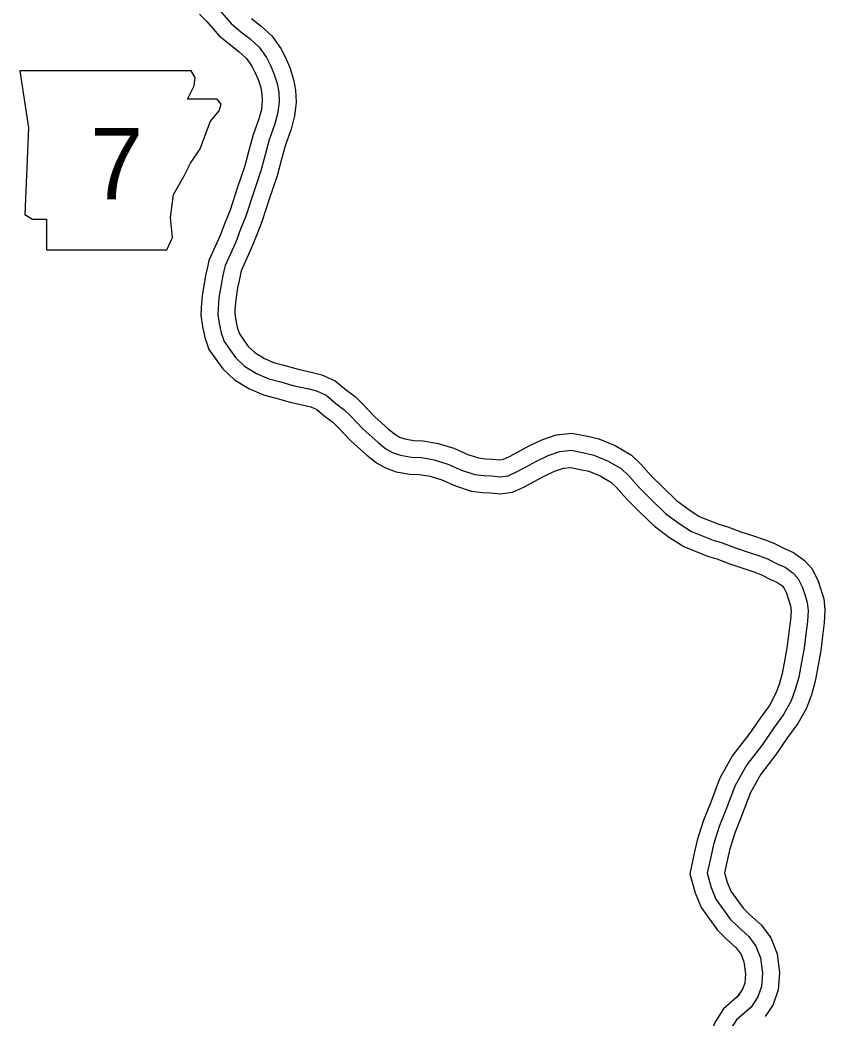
# Model space of a CAD drawing. Extents: x -83719 to 153526, y -11835 to 11446.
# Drawn here: x -1891 to -1647.4, y 3351.3 to 3646.6 of the extents above; entities that cross this region are included whole.
import ezdxf

# ---------------------------------------------------------------- set-up
doc = ezdxf.new("R2010")
doc.units = 0
for name, color, linetype in [('Level 10', 7, 'Continuous'), ('Level 21', 7, 'Continuous'), ('Level 59', 7, 'Continuous')]:
    doc.layers.add(name, color=color, linetype=linetype)

msp = doc.modelspace()

# ---------------------------------------------------------------- linework, layer by layer
at = {"layer": 'Level 10'}
for points in [[(-1837.83, 3648.38), (-1835.69, 3646.21), (-1831.98, 3641.96), (-1828.69, 3639.26), (-1826.08, 3637.2), (-1823.99, 3635.29), (-1822.33, 3632.93), (-1821.44, 3631.22), (-1820.49, 3629.03), (-1819.72, 3626.6), (-1819.35, 3624.67), (-1819.26, 3622.65), (-1819.53, 3620.13), (-1820.3, 3617.35), (-1821.99, 3612.64), (-1823.23, 3607.98)], [(-1822.43, 3647.05), (-1819.6, 3644.83), (-1816.44, 3641.93), (-1813.77, 3638.13), (-1812.41, 3635.53), (-1811.11, 3632.54), (-1810.01, 3629.05), (-1809.4, 3625.86), (-1809.23, 3622.34), (-1809.68, 3618.24), (-1810.76, 3614.33), (-1812.43, 3609.66), (-1813.56, 3605.42)], [(-1823.23, 3607.97), (-1824.43, 3603.42), (-1826.67, 3596.8), (-1828.81, 3590.3), (-1830.32, 3586.52), (-1831.74, 3582.84), (-1835.05, 3575.49), (-1835.48, 3573.49), (-1836.02, 3571.04), (-1836.4, 3569.13), (-1837.06, 3565.05), (-1837.35, 3561.58), (-1837.46, 3559.24), (-1836.96, 3555.88), (-1836.24, 3552.65), (-1835.05, 3549.14), (-1830.96, 3543.4), (-1827.52, 3540.16), (-1823.23, 3537.59), (-1818.94, 3535.72), (-1815.5, 3534.79), (-1811.01, 3533.54), (-1807.02, 3532.67), (-1804.87, 3532.15), (-1803.09, 3531.34), (-1800.56, 3529.2), (-1798.34, 3527.58), (-1796.78, 3526.02), (-1792.91, 3521.96), (-1788.31, 3517.84), (-1785.46, 3515.59), (-1782.77, 3514.08), (-1779.6, 3512.95), (-1775.64, 3512.26), (-1772.73, 3512.13), (-1769.53, 3511.58), (-1766.11, 3510.5), (-1762.07, 3508.73), (-1757.46, 3507.2), (-1753.99, 3506.83), (-1751.78, 3506.72), (-1748.74, 3506.44), (-1745.17, 3506.89), (-1741.64, 3508.47), (-1738.96, 3509.93), (-1735.81, 3511.63), (-1732.76, 3513.07), (-1730.09, 3514), (-1728.07, 3514.23), (-1724.65, 3513.54), (-1722.67, 3513.08), (-1719.28, 3511.7), (-1716.08, 3509.82), (-1714.4, 3508.23), (-1711.4, 3504.83), (-1707.63, 3501.1), (-1703.2, 3496.8), (-1698.78, 3493.52), (-1694.54, 3490.76), (-1687.49, 3487.98), (-1684.78, 3487.14), (-1680.92, 3485.69), (-1677.03, 3484.44), (-1673.81, 3483.34), (-1671.74, 3482.57), (-1668.84, 3481.09), (-1667.03, 3480.3), (-1665.53, 3479.22), (-1664.93, 3478.55), (-1664.14, 3476.97), (-1663.41, 3474.78), (-1662.94, 3473.25), (-1662.78, 3471.78), (-1662.94, 3469.13), (-1663.41, 3465.46), (-1663.89, 3461.43), (-1664.58, 3457.5), (-1665.38, 3453.26), (-1666.29, 3450.02), (-1667.35, 3447.17), (-1669.2, 3443.79), (-1671.97, 3440.05), (-1675.28, 3435.18), (-1680.08, 3428.94), (-1683.82, 3422.24), (-1686.75, 3414.7), (-1688.79, 3409.57), (-1690.54, 3403.91), (-1691.32, 3400.49), (-1692.72, 3393.99), (-1691.18, 3388.28), (-1689.4, 3383.97), (-1684.58, 3377.25), (-1682.02, 3374.74), (-1679, 3372), (-1677.57, 3370.09), (-1676.71, 3367.86), (-1676.29, 3364.37), (-1676.47, 3361.63), (-1677.13, 3359.78), (-1678.78, 3357.31)], [(-1813.56, 3605.42), (-1814.85, 3600.54), (-1817.18, 3593.63), (-1819.41, 3586.87), (-1821.01, 3582.87), (-1822.51, 3578.98), (-1825.49, 3572.37), (-1825.7, 3571.37), (-1826.23, 3568.99), (-1826.55, 3567.36), (-1827.13, 3563.82), (-1827.37, 3560.94), (-1827.42, 3559.75), (-1827.13, 3557.71), (-1826.59, 3555.35), (-1826.05, 3553.74), (-1823.39, 3550.01), (-1821.45, 3548.18), (-1818.63, 3546.49), (-1815.63, 3545.18), (-1812.86, 3544.44), (-1808.6, 3543.25), (-1804.79, 3542.42), (-1801.6, 3541.65), (-1797.69, 3539.86), (-1794.37, 3537.07), (-1791.82, 3535.2), (-1789.62, 3533.01), (-1785.94, 3529.14), (-1781.87, 3525.49), (-1779.88, 3523.92), (-1778.62, 3523.21), (-1777.05, 3522.66), (-1774.54, 3522.22), (-1771.65, 3522.09), (-1767.18, 3521.32), (-1762.59, 3519.88), (-1758.47, 3518.08), (-1755.32, 3517.03), (-1753.2, 3516.8), (-1751.08, 3516.69), (-1748.92, 3516.5), (-1747.91, 3516.63), (-1746.07, 3517.45), (-1743.72, 3518.72), (-1740.33, 3520.56), (-1736.56, 3522.34), (-1732.33, 3523.82), (-1727.63, 3524.34), (-1722.52, 3523.32), (-1719.63, 3522.64), (-1714.85, 3520.7), (-1710.02, 3517.87), (-1707.19, 3515.18), (-1704.13, 3511.7), (-1700.63, 3508.24), (-1696.71, 3504.43), (-1693.07, 3501.73), (-1689.94, 3499.7), (-1684.15, 3497.42), (-1681.52, 3496.59), (-1677.63, 3495.13), (-1673.9, 3493.93), (-1670.44, 3492.76), (-1667.7, 3491.73), (-1664.57, 3490.14), (-1662.04, 3489.04), (-1658.83, 3486.71), (-1656.6, 3484.27), (-1654.87, 3480.8), (-1653.88, 3477.82), (-1653.11, 3475.28), (-1652.75, 3472.02), (-1652.98, 3468.19), (-1653.49, 3464.24), (-1653.99, 3459.99), (-1654.74, 3455.7), (-1655.63, 3450.98), (-1656.77, 3446.92), (-1658.23, 3443), (-1660.75, 3438.39), (-1663.81, 3434.26), (-1667.18, 3429.31), (-1671.7, 3423.43), (-1674.75, 3417.97), (-1677.44, 3411.04), (-1679.35, 3406.24), (-1680.88, 3401.32), (-1681.56, 3398.32), (-1682.43, 3394.26), (-1681.69, 3391.51), (-1680.59, 3388.85), (-1676.96, 3383.79), (-1675.15, 3382.01), (-1671.57, 3378.75), (-1668.74, 3374.98), (-1666.93, 3370.3), (-1666.25, 3364.65), (-1666.58, 3359.58), (-1668.12, 3355.26), (-1670.46, 3351.76)], [(-1677.93, 3358.27), (-1682.78, 3353.99), (-1685.38, 3349.91), (-1686.84, 3345.86), (-1687.68, 3342.04), (-1688.03, 3337.83), (-1687.11, 3333.21), (-1685.81, 3329.63), (-1684.16, 3326.02), (-1682, 3322.61), (-1678.52, 3319.56), (-1668.41, 3311.43), (-1660.31, 3305.5), (-1656.75, 3302.17), (-1654.01, 3299.1), (-1651.52, 3295.47)]]:
    msp.add_lwpolyline(points, dxfattribs=at)
at = {"layer": 'Level 21'}
msp.add_lwpolyline([(-1890.97, 3631.61), (-1888.43, 3614.7), (-1889.56, 3589.04), (-1887.3, 3587.63), (-1883.07, 3587.63), (-1883.07, 3578.6), (-1847.55, 3578.6), (-1845.85, 3582.27), (-1846.42, 3588.19), (-1845.57, 3594.96), (-1842.47, 3600.32), (-1840.5, 3604.26), (-1837.68, 3608.49), (-1835.98, 3613), (-1834.58, 3616.67), (-1832.04, 3619.77), (-1831.47, 3621.74), (-1832.6, 3623.15), (-1841.34, 3623.15), (-1839.37, 3627.1), (-1839.09, 3629.64), (-1840.26, 3631.59)], close=True, dxfattribs=at)
at = {"layer": 'Level 59'}
for points in [[(-1832.02, 3649.62), (-1828.48, 3645.55), (-1825.56, 3643.15), (-1822.84, 3641.01), (-1820.22, 3638.61), (-1818.05, 3635.53), (-1816.93, 3633.37), (-1815.8, 3630.79), (-1814.87, 3627.83), (-1814.37, 3625.26), (-1814.24, 3622.49), (-1814.61, 3619.19), (-1815.53, 3615.84), (-1817.21, 3611.15), (-1818.39, 3606.7)], [(-1818.39, 3606.7), (-1819.64, 3601.98), (-1821.93, 3595.21), (-1824.11, 3588.58), (-1825.67, 3584.69), (-1827.12, 3580.91), (-1830.27, 3573.93), (-1830.59, 3572.43), (-1831.13, 3570.02), (-1831.47, 3568.25), (-1832.1, 3564.44), (-1832.36, 3561.26), (-1832.44, 3559.49), (-1832.04, 3556.8), (-1831.41, 3554), (-1830.55, 3551.44), (-1827.17, 3546.71), (-1824.48, 3544.17), (-1820.93, 3542.04), (-1817.28, 3540.45), (-1814.18, 3539.62), (-1809.81, 3538.4), (-1805.9, 3537.54), (-1803.23, 3536.9), (-1800.39, 3535.6), (-1797.47, 3533.13), (-1795.08, 3531.39), (-1793.2, 3529.51), (-1789.43, 3525.55), (-1785.09, 3521.66), (-1782.67, 3519.76), (-1780.7, 3518.64), (-1778.32, 3517.8), (-1775.09, 3517.24), (-1772.19, 3517.11), (-1768.36, 3516.45), (-1764.35, 3515.19), (-1760.27, 3513.41), (-1756.39, 3512.12), (-1753.6, 3511.81), (-1751.43, 3511.71), (-1748.83, 3511.47), (-1746.54, 3511.76), (-1743.86, 3512.96), (-1741.34, 3514.32), (-1738.07, 3516.1), (-1734.66, 3517.7), (-1731.21, 3518.91), (-1727.85, 3519.28), (-1723.58, 3518.43), (-1721.15, 3517.86), (-1717.07, 3516.2), (-1713.05, 3513.85), (-1710.8, 3511.7), (-1707.76, 3508.27), (-1704.13, 3504.67), (-1699.95, 3500.62), (-1695.93, 3497.62), (-1692.24, 3495.23), (-1685.82, 3492.7), (-1683.15, 3491.87), (-1679.27, 3490.41), (-1675.46, 3489.18), (-1672.12, 3488.05), (-1669.72, 3487.15), (-1666.7, 3485.61), (-1664.53, 3484.67), (-1662.18, 3482.96), (-1660.77, 3481.41), (-1659.51, 3478.89), (-1658.65, 3476.3), (-1658.02, 3474.27), (-1657.76, 3471.9), (-1657.96, 3468.66), (-1658.45, 3464.85), (-1658.94, 3460.71), (-1659.66, 3456.6), (-1660.5, 3452.12), (-1661.53, 3448.47), (-1662.79, 3445.09), (-1664.97, 3441.09), (-1667.89, 3437.15), (-1671.23, 3432.24), (-1675.89, 3426.18), (-1679.28, 3420.11), (-1682.1, 3412.87), (-1684.07, 3407.91), (-1685.71, 3402.62), (-1686.44, 3399.41), (-1687.58, 3394.12), (-1686.43, 3389.9), (-1685, 3386.41), (-1680.77, 3380.52), (-1678.58, 3378.37), (-1675.29, 3375.38), (-1673.16, 3372.53), (-1671.82, 3369.08), (-1671.27, 3364.51), (-1671.53, 3360.6), (-1672.62, 3357.52), (-1674.62, 3354.53)], [(-1674.62, 3354.53), (-1678.94, 3350.71), (-1680.87, 3347.69), (-1682.03, 3344.47), (-1682.73, 3341.29), (-1682.99, 3338.12), (-1682.28, 3334.56), (-1681.18, 3331.53), (-1679.75, 3328.41), (-1678.16, 3325.9), (-1675.3, 3323.39), (-1665.36, 3315.4), (-1657.11, 3309.35), (-1653.17, 3305.66), (-1650.07, 3302.19), (-1647.4, 3298.29)]]:
    msp.add_lwpolyline(points, dxfattribs=at)

# ---------------------------------------------------------------- texts
at = {"layer": 'Level 21'}
msp.add_text('7', height=21.12, dxfattribs=at).set_placement((-1870.2, 3593.53))

doc.saveas('drawing.dxf')
